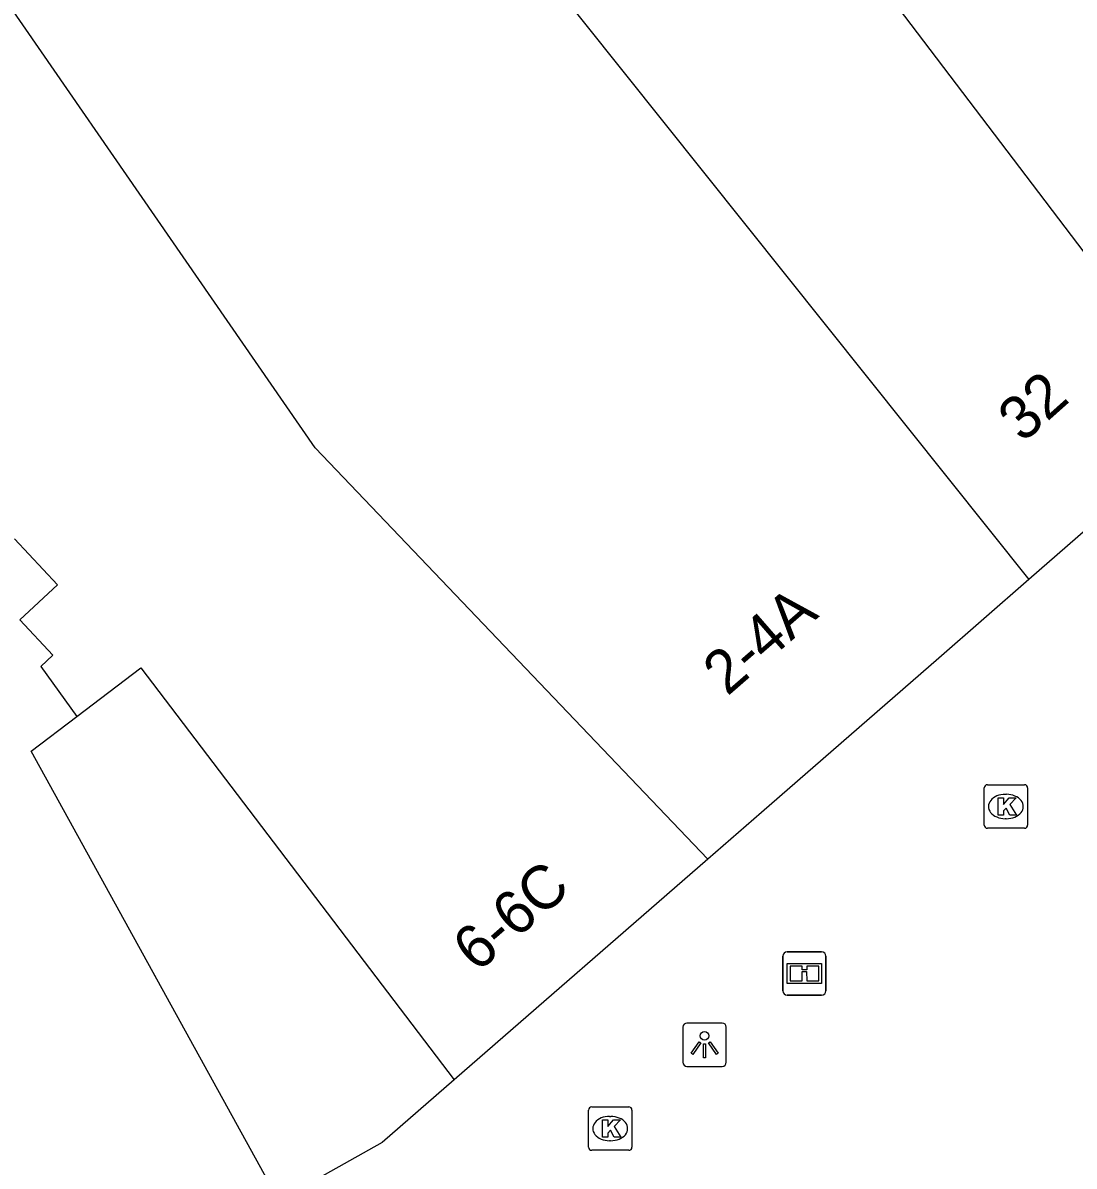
# Model space of a CAD drawing. Extents: x 161087 to 161922, y 382574 to 383873.
# Drawn here: x 161278.54 to 161302.69, y 383376.36 to 383402.63 of the extents above; entities that cross this region are included whole.
import ezdxf

# ---------------------------------------------------------------- set-up
doc = ezdxf.new("R2010")
doc.units = 0
for name, color, linetype in [('IMGEO_Informatiebord', 7, 'Continuous'), ('IMGEO_Kolk', 7, 'Continuous'), ('IMGEO_Lichtpunt', 7, 'Continuous'), ('IMGEO_Pand', 7, 'Continuous'), ('IMGEO_Pand_nummerreeks', 7, 'Continuous')]:
    doc.layers.add(name, color=color, linetype=linetype)

msp = doc.modelspace()

# ---------------------------------------------------------------- linework, layer by layer
at = {"layer": 'IMGEO_Informatiebord'}
for p, q in [((161296, 383380.39), (161296, 383381.19)), ((161296, 383381.19), (161296, 383380.39)), ((161296.1, 383381.29), (161296.89, 383381.29)), ((161296.89, 383381.29), (161296.1, 383381.29)), ((161296.99, 383381.19), (161296.99, 383380.39)), ((161296.99, 383380.39), (161296.99, 383381.19)), ((161296.89, 383380.29), (161296.1, 383380.29)), ((161296.1, 383380.29), (161296.89, 383380.29))]:
    msp.add_line(p, q, dxfattribs=at)
for points in [[(161296.101, 383381.022), (161296.889, 383381.022), (161296.889, 383380.558), (161296.101, 383380.558), (161296.101, 383381.022)], [(161296.166, 383380.957), (161296.166, 383380.623), (161296.441, 383380.623), (161296.442, 383380.836), (161296.546, 383380.837), (161296.547, 383380.623), (161296.824, 383380.623), (161296.824, 383380.957), (161296.548, 383380.957), (161296.548, 383380.877), (161296.442, 383380.877), (161296.442, 383380.957), (161296.166, 383380.957)]]:
    msp.add_lwpolyline(points, dxfattribs=at)
for centre, start, end in [((161296.1, 383381.19), 90, 180), ((161296.1, 383381.19), 90, 180), ((161296.89, 383381.19), 0, 90), ((161296.89, 383381.19), 360, 90), ((161296.1, 383380.39), 180, 270), ((161296.1, 383380.39), 180, 270), ((161296.89, 383380.39), 270, 0), ((161296.89, 383380.39), 270, 0)]:
    msp.add_arc(centre, 0.1, start, end, dxfattribs=at)
at = {"layer": 'IMGEO_Kolk'}
for p, q in [((161300.698, 383385.127), (161301.55, 383385.127)), ((161300.623, 383384.201), (161300.623, 383385.053)), ((161301.111, 383384.907), (161301.136, 383384.907)), ((161301.624, 383385.053), (161301.624, 383384.201)), ((161301.134, 383384.347), (161301.109, 383384.347)), ((161301.55, 383384.127), (161300.698, 383384.127)), ((161291.531, 383376.801), (161291.531, 383377.653)), ((161291.606, 383377.727), (161292.458, 383377.727)), ((161292.019, 383377.507), (161292.044, 383377.507)), ((161292.532, 383377.653), (161292.532, 383376.801)), ((161292.458, 383376.727), (161291.606, 383376.727)), ((161292.042, 383376.947), (161292.017, 383376.947))]:
    msp.add_line(p, q, dxfattribs=at)
for points in [[(161300.698, 383385.127), (161301.55, 383385.127)], [(161300.623, 383384.201), (161300.623, 383385.053)], [(161301.624, 383385.053), (161301.624, 383384.201)], [(161300.944, 383384.827), (161301.067, 383384.827), (161301.067, 383384.676), (161301.197, 383384.827), (161301.361, 383384.827), (161301.215, 383384.676), (161301.368, 383384.427), (161301.216, 383384.427), (161301.131, 383384.591), (161301.067, 383384.524), (161301.067, 383384.427), (161300.944, 383384.427), (161300.944, 383384.827)], [(161301.55, 383384.127), (161300.698, 383384.127)], [(161291.531, 383376.801), (161291.531, 383377.653)], [(161291.606, 383377.727), (161292.458, 383377.727)], [(161292.532, 383377.653), (161292.532, 383376.801)], [(161291.852, 383377.427), (161291.975, 383377.427), (161291.975, 383377.276), (161292.105, 383377.427), (161292.269, 383377.427), (161292.123, 383377.276), (161292.276, 383377.027), (161292.124, 383377.027), (161292.039, 383377.191), (161291.975, 383377.124), (161291.975, 383377.027), (161291.852, 383377.027), (161291.852, 383377.427)], [(161292.458, 383376.727), (161291.606, 383376.727)]]:
    msp.add_lwpolyline(points, dxfattribs=at)
for centre, start, end in [((161300.7, 383385.051), 91.552, 178.448), ((161300.7, 383385.051), 91.552, 178.448), ((161301.548, 383385.051), 1.552, 88.448), ((161301.548, 383385.051), 1.552, 88.448), ((161300.7, 383384.203), 181.552, 268.448), ((161300.7, 383384.203), 181.552, 268.448), ((161301.548, 383384.203), 271.552, 358.448), ((161301.548, 383384.203), 271.552, 358.448), ((161291.608, 383377.651), 91.552, 178.448), ((161291.608, 383377.651), 91.552, 178.448), ((161292.456, 383377.651), 1.552, 88.448), ((161292.456, 383377.651), 1.552, 88.448), ((161291.608, 383376.803), 181.552, 268.448), ((161291.608, 383376.803), 181.552, 268.448), ((161292.456, 383376.803), 271.552, 358.448), ((161292.456, 383376.803), 271.552, 358.448)]:
    msp.add_arc(centre, 0.0765, start, end, dxfattribs=at)
for centre, major_axis, ratio, start_param, end_param in [((161301.11, 383384.627), (-0.387, 0.002), 0.722429, 4.712389, 7.853982), ((161301.135, 383384.627), (-0.39, 0.002), 0.717154, 1.570796, 4.712389), ((161292.018, 383377.227), (-0.387, 0.002), 0.722429, 4.712389, 7.853982), ((161292.043, 383377.227), (-0.39, 0.002), 0.717154, 1.570796, 4.712389)]:
    msp.add_ellipse(centre, major_axis=major_axis, ratio=ratio, start_param=start_param, end_param=end_param, dxfattribs=at)
at = {"layer": 'IMGEO_Lichtpunt'}
for p, q in [((161294.604, 383379.652), (161293.796, 383379.652)), ((161294.604, 383379.652), (161293.796, 383379.652)), ((161293.702, 383379.557), (161293.702, 383378.75)), ((161293.702, 383379.557), (161293.702, 383378.75)), ((161294.698, 383378.75), (161294.698, 383379.557)), ((161294.698, 383378.75), (161294.698, 383379.557)), ((161293.796, 383378.656), (161294.604, 383378.656)), ((161293.796, 383378.656), (161294.604, 383378.656))]:
    msp.add_line(p, q, dxfattribs=at)
for points in [[(161294.076, 383379.221), (161294.115, 383379.193), (161293.927, 383378.931), (161293.889, 383378.958), (161294.076, 383379.221)], [(161294.178, 383379.173), (161294.225, 383379.173), (161294.225, 383378.851), (161294.178, 383378.851), (161294.178, 383379.173)], [(161294.288, 383379.193), (161294.326, 383379.22), (161294.513, 383378.958), (161294.474, 383378.93), (161294.288, 383379.193)]]:
    msp.add_lwpolyline(points, dxfattribs=at)
msp.add_circle((161294.201, 383379.355), 0.0994, dxfattribs=at)
for centre, start, end in [((161293.796, 383379.557), 90, 180), ((161293.796, 383379.557), 90, 180), ((161294.604, 383379.557), 0, 90), ((161294.604, 383379.557), 0, 90), ((161293.796, 383378.75), 180, 270), ((161293.796, 383378.75), 180, 270), ((161294.604, 383378.75), 270, 0), ((161294.604, 383378.75), 270, 360)]:
    msp.add_arc(centre, 0.0946, start, end, dxfattribs=at)
at = {"layer": 'IMGEO_Pand'}
for points in [[(161305.86, 383393.502), (161290.727, 383413.422), (161285.524, 383420.675)], [(161280.227, 383416.672), (161301.654, 383389.841)], [(161294.274, 383383.417), (161285.256, 383392.868), (161274.915, 383407.829)], [(161305.86, 383393.502), (161301.654, 383389.841)], [(161278.344, 383390.776), (161279.33, 383389.723), (161278.466, 383388.913), (161279.224, 383388.104), (161278.95, 383387.847), (161279.776, 383386.694)], [(161301.654, 383389.841), (161299.58, 383388.035), (161295.51, 383384.493), (161294.274, 383383.417)], [(161279.776, 383386.694), (161281.25, 383387.815), (161288.449, 383378.346)], [(161284.415, 383375.577), (161278.727, 383385.897), (161279.776, 383386.694)], [(161294.274, 383383.417), (161288.449, 383378.346)], [(161288.449, 383378.346), (161286.792, 383376.904), (161284.415, 383375.577)]]:
    msp.add_lwpolyline(points, dxfattribs=at)

# ---------------------------------------------------------------- texts
at = {"layer": 'IMGEO_Pand_nummerreeks'}
for s, rotation, p in [('32', 41.7481, (161301.513, 383392.963)), ('2-4A', 41.0384, (161294.723, 383387.148)), ('6-6C', 41.041, (161288.975, 383380.792))]:
    msp.add_text(s, height=1, rotation=rotation, dxfattribs=at).set_placement(p)

doc.saveas('drawing.dxf')
